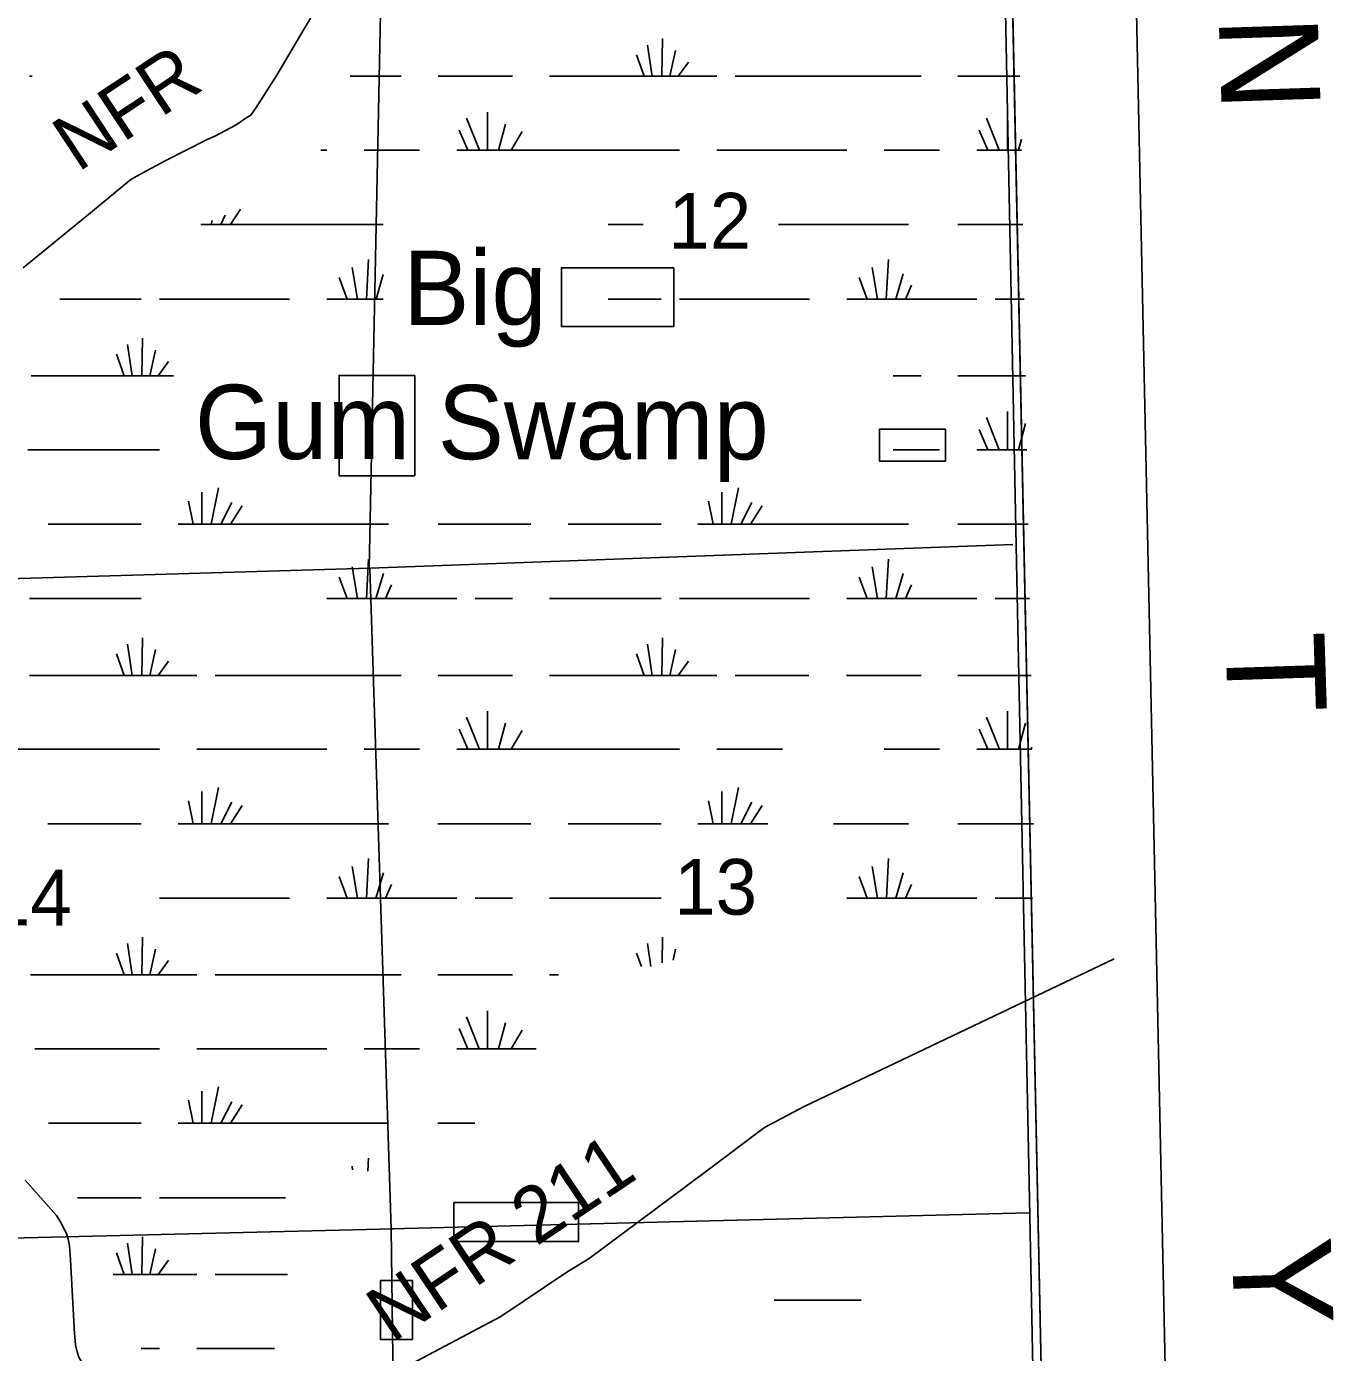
# Model space of a CAD drawing. Extents: x 2480962 to 2688785, y 277103 to 599240.
# Drawn here: x 2604668 to 2615228, y 480648 to 491360 of the extents above; entities that cross this region are included whole.
import ezdxf

# ---------------------------------------------------------------- set-up
doc = ezdxf.new("R2010")
doc.units = 0
for name, color, linetype in [('County Boundary', 7, 'Continuous'), ('Culture', 7, 'Continuous'), ('Level 31', 7, 'Continuous'), ('Local Roads Improved', 7, 'Continuous'), ('Local Roads Related Text', 7, 'Continuous'), ('National Forest', 7, 'Continuous'), ('Section Lines', 7, 'Continuous'), ('Section Numbers', 7, 'Continuous'), ('Swamps', 7, 'Continuous')]:
    doc.layers.add(name, color=color, linetype=linetype)

msp = doc.modelspace()

# ---------------------------------------------------------------- linework, layer by layer
at = {"layer": 'County Boundary'}
msp.add_lwpolyline([(2612558.858, 492427.542), (2612665.58, 487164.406), (2612775.349, 481751.939), (2612879.023, 476430.899), (2612982.698, 471048.907), (2613083.324, 465767.486), (2613174.796, 461476.52), (2613266.297, 456167.641)], dxfattribs=at)
at = {"layer": 'Level 31'}
for points in [[(2609899.359, 489411.097), (2608990.68, 489411.097), (2608990.68, 488936.743), (2609899.359, 488936.743)], [(2607805.447, 488541.447), (2607193.076, 488541.447), (2607193.076, 487731.092), (2607805.447, 487731.092)], [(2612092.042, 488106.623), (2611558.687, 488106.623), (2611558.687, 487849.681), (2612092.042, 487849.681)], [(2608121.51, 481860.958), (2609128.958, 481860.958), (2609128.958, 481544.721), (2608121.51, 481544.721)], [(2607528.893, 480754.131), (2607785.694, 480754.131), (2607785.694, 481228.485), (2607528.893, 481228.485)]]:
    msp.add_lwpolyline(points, close=True, dxfattribs=at)
at = {"layer": 'Local Roads Improved'}
for p, q in [((2610950.858, 482636.205), (2613456.816, 483829.095)), ((2604910.519, 481755.786), (2604657.924, 482041.407)), ((2609215.42, 481407.031), (2610143.064, 482100.779)), ((2605051.858, 480850.495), (2605022.559, 481396.909)), ((2607508.546, 480412.518), (2608500.185, 480939.625))]:
    msp.add_line(p, q, dxfattribs=at)
for points in [[(2604641.141, 489410.239), (2605201.182, 489867.937), (2605511.052, 490123.793), (2605607.709, 490177.807), (2605789.651, 490274.464), (2606127.949, 490447.877), (2606190.492, 490473.463), (2606361.063, 490564.434), (2606440.662, 490618.448), (2606480.462, 490644.034), (2606523.105, 490706.576), (2606690.833, 490968.118), (2606980.803, 491459.93)], [(2610143.064, 482100.779), (2610631.038, 482466.489), (2610950.858, 482636.205)], [(2605022.559, 481396.909), (2605015.344, 481510.307), (2605005.249, 481562.945), (2604991.048, 481610.484), (2604967.349, 481656.153), (2604941.48, 481703.096), (2604910.519, 481755.786)], [(2608500.185, 480939.625), (2609034.031, 481297.189), (2609215.42, 481407.031)], [(2605141.308, 480510.814), (2605120.105, 480559.496), (2605090.885, 480609.542), (2605078.579, 480652.894), (2605062.823, 480708.914), (2605059.322, 480771.937), (2605052.473, 480836.776), (2605051.858, 480850.495)]]:
    msp.add_lwpolyline(points, dxfattribs=at)
at = {"layer": 'National Forest'}
for p, q in [((2612159.694, 514162.986), (2613648.757, 443363.597)), ((2614683.2, 441736.443), (2613159.402, 514187.386))]:
    msp.add_line(p, q, dxfattribs=at)
msp.add_lwpolyline([(2604779.768, 441439.448), (2613664.704, 442605.346), (2611816.459, 530482.51)], dxfattribs=at)
at = {"layer": 'Section Lines'}
for p, q in [((2607437.492, 486982.285), (2607544.898, 492313.586)), ((2607440.952, 486984.137), (2612636.825, 487175.707)), ((2602289.98, 486833.552), (2607440.952, 486984.137)), ((2607614.317, 481647.912), (2607440.952, 486984.137)), ((2607614.316, 481647.91), (2612769.483, 481777.685)), ((2607681.97, 476309.215), (2607614.316, 481647.91))]:
    msp.add_line(p, q, dxfattribs=at)
at = {"layer": 'Swamps'}
for p, q in [((2591707.76, 481255.684), (2607635.85, 481646.806)), ((2610709.094, 481072.154), (2611159.095, 481072.164))]:
    msp.add_line(p, q, dxfattribs=at)
for points in [[(2609807.672, 491262.427), (2609800.425, 490958.083)], [(2609596.173, 491132.547), (2609659.425, 490958.111)], [(2609685.422, 491210.486), (2609722.425, 490958.081)], [(2609911.673, 491165.93), (2609867.175, 490958.085)], [(2610015.674, 491073.15), (2609933.925, 490958.086)], [(2604693.416, 490958.053), (2604714.59, 490958.053)], [(2607283.92, 490958.084), (2607695.921, 490958.094)], [(2607992.922, 490958.07), (2608594.173, 490958.085)], [(2608894.673, 490958.092), (2609659.425, 490958.111)], [(2609659.425, 490958.111), (2609722.425, 490958.081)], [(2609722.425, 490958.081), (2609800.425, 490958.083)], [(2609800.425, 490958.083), (2609867.175, 490958.085)], [(2609867.175, 490958.085), (2609933.925, 490958.086)], [(2609933.925, 490958.086), (2610245.676, 490958.094)], [(2610394.176, 490958.098), (2611897.429, 490958.103)], [(2612194.179, 490958.111), (2612695.18, 490958.123)], [(2608222.926, 490620.357), (2608326.929, 490360.548)], [(2608393.676, 490668.58), (2608393.679, 490360.549)], [(2612424.433, 490620.366), (2612528.186, 490360.586)], [(2612595.183, 490668.62), (2612594.936, 490360.588)], [(2608163.677, 490523.856), (2608234.179, 490360.546)], [(2608538.427, 490572.084), (2608482.679, 490360.552)], [(2608672.178, 490512.712), (2608582.929, 490360.554)], [(2612364.934, 490523.896), (2612435.436, 490360.584)], [(2612706.436, 490449.654), (2612684.187, 490360.59)], [(2607046.427, 490360.548), (2607094.677, 490360.549)], [(2607395.427, 490360.525), (2607844.428, 490360.536)], [(2608145.179, 490360.543), (2608234.179, 490360.546)], [(2608234.179, 490360.546), (2608326.929, 490360.548)], [(2608326.929, 490360.548), (2608393.679, 490360.549)], [(2608393.679, 490360.549), (2608482.679, 490360.552)], [(2608482.679, 490360.552), (2608582.929, 490360.554)], [(2608582.929, 490360.554), (2609945.182, 490360.556)], [(2610245.682, 490360.563), (2611296.184, 490360.557)], [(2611596.685, 490360.564), (2612045.685, 490360.575)], [(2612346.436, 490360.582), (2612435.436, 490360.584)], [(2612435.436, 490360.584), (2612528.186, 490360.586)], [(2612528.186, 490360.586), (2612594.936, 490360.588)], [(2612594.936, 490360.588), (2612684.187, 490360.59)], [(2612684.187, 490360.59), (2612706.437, 490360.591)], [(2606396.931, 489885.471), (2606315.432, 489759.281)], [(2606077.681, 489759.275), (2606159.431, 489759.277)], [(2606166.931, 489792.683), (2606159.431, 489759.277)], [(2606159.431, 489759.277), (2606237.432, 489759.279)], [(2606274.431, 489837.218), (2606237.432, 489759.279)], [(2606237.432, 489759.279), (2606315.432, 489759.281)], [(2606315.432, 489759.281), (2607549.826, 489759.282)], [(2609367.981, 489759.311), (2609650.414, 489759.306)], [(2610744.838, 489759.32), (2611793.442, 489759.319)], [(2612194.192, 489759.328), (2612717.443, 489759.341)], [(2607432.437, 489477.214), (2607413.94, 489158.027)], [(2611633.694, 489477.253), (2611615.198, 489158.064)], [(2607194.938, 489332.491), (2607257.94, 489158.054)], [(2607298.937, 489414.118), (2607343.44, 489158.057)], [(2607549.83, 489357.477), (2607491.94, 489158.029)], [(2611396.195, 489332.497), (2611459.447, 489158.061)], [(2611500.195, 489414.155), (2611544.698, 489158.063)], [(2611752.446, 489362.193), (2611693.198, 489158.066)], [(2611819.447, 489269.413), (2611771.198, 489158.068)], [(2604938.436, 489158.03), (2605595.187, 489158.015)], [(2605743.687, 489158.018), (2606794.189, 489158.043)], [(2607094.69, 489158.051), (2607257.94, 489158.054)], [(2607257.94, 489158.054), (2607343.44, 489158.057)], [(2607343.44, 489158.057), (2607413.94, 489158.027)], [(2607413.94, 489158.027), (2607491.94, 489158.029)], [(2607491.94, 489158.029), (2607549.832, 489158.03)], [(2609367.988, 489158.058), (2609796.694, 489158.053)], [(2609945.195, 489158.056), (2610995.447, 489158.081)], [(2611295.947, 489158.057), (2611459.447, 489158.061)], [(2611459.447, 489158.061), (2611544.698, 489158.063)], [(2611544.698, 489158.063), (2611615.198, 489158.064)], [(2611615.198, 489158.064), (2611693.198, 489158.066)], [(2611693.198, 489158.066), (2611771.198, 489158.068)], [(2611771.198, 489158.068), (2612346.449, 489158.082)], [(2612494.949, 489158.085), (2612728.7, 489158.091)], [(2605483.941, 488790.607), (2605520.944, 488538.233)], [(2605606.44, 488842.547), (2605598.944, 488538.235)], [(2605394.941, 488712.667), (2605457.944, 488538.232)], [(2605710.442, 488746.049), (2605665.694, 488538.237)], [(2605814.193, 488653.271), (2605732.694, 488538.238)], [(2604704.442, 488538.214), (2605457.944, 488538.232)], [(2605457.944, 488538.232), (2605520.944, 488538.233)], [(2605520.944, 488538.233), (2605598.944, 488538.235)], [(2605598.944, 488538.235), (2605665.694, 488538.237)], [(2605665.694, 488538.237), (2605732.694, 488538.238)], [(2605732.694, 488538.238), (2605855.957, 488538.229)], [(2611671.081, 488538.258), (2611897.205, 488538.259)], [(2612194.205, 488538.266), (2612739.706, 488538.279)], [(2612594.959, 488248.775), (2612594.962, 487940.744)], [(2612424.209, 488200.521), (2612528.212, 487940.742)], [(2612739.71, 488152.278), (2612684.213, 487940.746)], [(2612364.96, 488104.051), (2612435.462, 487940.74)], [(2604678.449, 487940.684), (2605743.701, 487940.677)], [(2611671.088, 487940.722), (2612045.712, 487940.731)], [(2612346.462, 487940.738), (2612435.462, 487940.74)], [(2612435.462, 487940.74), (2612528.212, 487940.742)], [(2612528.212, 487940.742), (2612594.962, 487940.744)], [(2612594.962, 487940.744), (2612684.213, 487940.746)], [(2612684.213, 487940.746), (2612750.963, 487940.748)], [(2606085.205, 487599.248), (2606085.208, 487339.436)], [(2606218.705, 487632.657), (2606159.458, 487339.437)], [(2610286.462, 487599.283), (2610286.465, 487339.471)], [(2610420.212, 487632.661), (2610360.715, 487339.473)], [(2605977.455, 487524.996), (2606014.708, 487339.434)], [(2606326.456, 487513.879), (2606237.458, 487339.439)], [(2610178.963, 487525.031), (2610215.965, 487339.47)], [(2610527.713, 487513.914), (2610438.715, 487339.475)], [(2606411.707, 487487.912), (2606315.208, 487339.441)], [(2610613.214, 487487.916), (2610516.715, 487339.477)], [(2604841.955, 487339.439), (2605595.207, 487339.424)], [(2605892.207, 487339.431), (2606014.708, 487339.434)], [(2606014.708, 487339.434), (2606085.208, 487339.436)], [(2606085.208, 487339.436), (2606159.458, 487339.437)], [(2606159.458, 487339.437), (2606237.458, 487339.439)], [(2606237.458, 487339.439), (2606315.208, 487339.441)], [(2606315.208, 487339.441), (2607591.96, 487339.44)], [(2607992.961, 487339.449), (2608742.462, 487339.466)], [(2609043.213, 487339.473), (2609796.714, 487339.46)], [(2610093.465, 487339.467), (2610215.965, 487339.47)], [(2610215.965, 487339.47), (2610286.465, 487339.471)], [(2610286.465, 487339.471), (2610360.715, 487339.473)], [(2610360.715, 487339.473), (2610438.715, 487339.475)], [(2610438.715, 487339.475), (2610516.715, 487339.477)], [(2610516.715, 487339.477), (2611793.468, 487339.475)], [(2612194.218, 487339.484), (2612761.969, 487339.498)], [(2607298.714, 486994.277), (2607343.466, 486738.216)], [(2607432.463, 487057.374), (2607413.966, 486738.186)], [(2611500.221, 486994.311), (2611544.724, 486738.219)], [(2611633.72, 487057.408), (2611615.224, 486738.221)], [(2607194.964, 486912.65), (2607257.966, 486738.214)], [(2607551.215, 486942.314), (2607491.717, 486738.188)], [(2607617.966, 486849.535), (2607569.717, 486738.19)], [(2611396.221, 486912.653), (2611459.223, 486738.217)], [(2611752.472, 486942.349), (2611693.224, 486738.223)], [(2611819.473, 486849.569), (2611771.224, 486738.225)], [(2604693.462, 486738.187), (2605595.213, 486738.175)], [(2607094.716, 486738.21), (2607257.966, 486738.214)], [(2607257.966, 486738.214), (2607343.466, 486738.216)], [(2607343.466, 486738.216), (2607413.966, 486738.186)], [(2607413.966, 486738.186), (2607491.717, 486738.188)], [(2607491.717, 486738.188), (2607569.717, 486738.19)], [(2607569.717, 486738.19), (2608144.968, 486738.203)], [(2608293.468, 486738.207), (2608594.219, 486738.213)], [(2608894.719, 486738.22), (2609796.721, 486738.21)], [(2609944.971, 486738.214), (2610995.473, 486738.238)], [(2611295.973, 486738.214), (2611459.223, 486738.217)], [(2611459.223, 486738.217), (2611544.724, 486738.219)], [(2611544.724, 486738.219), (2611615.224, 486738.221)], [(2611615.224, 486738.221), (2611693.224, 486738.223)], [(2611693.224, 486738.223), (2611771.224, 486738.225)], [(2611771.224, 486738.225), (2612346.475, 486738.238)], [(2612494.725, 486738.241), (2612773.226, 486738.248)], [(2605606.467, 486422.708), (2605598.97, 486118.396)], [(2609807.724, 486422.742), (2609800.227, 486118.398)], [(2605483.967, 486370.767), (2605520.97, 486118.394)], [(2605710.218, 486326.211), (2605665.72, 486118.397)], [(2609685.224, 486370.802), (2609722.477, 486118.396)], [(2609911.725, 486326.244), (2609867.227, 486118.399)], [(2605394.968, 486292.829), (2605457.97, 486118.392)], [(2605814.219, 486233.431), (2605732.72, 486118.399)], [(2609596.225, 486292.862), (2609659.227, 486118.426)], [(2610015.476, 486233.465), (2609933.978, 486118.401)], [(2604693.469, 486118.375), (2605457.97, 486118.392)], [(2605457.97, 486118.392), (2605520.97, 486118.394)], [(2605520.97, 486118.394), (2605598.97, 486118.396)], [(2605598.97, 486118.396), (2605665.72, 486118.397)], [(2605665.72, 486118.397), (2605732.72, 486118.399)], [(2605732.72, 486118.399), (2606044.471, 486118.375)], [(2606192.721, 486118.378), (2607695.974, 486118.412)], [(2607992.974, 486118.388), (2608594.225, 486118.402)], [(2608894.726, 486118.409), (2609659.227, 486118.426)], [(2609659.227, 486118.426), (2609722.477, 486118.396)], [(2609722.477, 486118.396), (2609800.227, 486118.398)], [(2609800.227, 486118.398), (2609867.227, 486118.399)], [(2609867.227, 486118.399), (2609933.978, 486118.401)], [(2609933.978, 486118.401), (2610245.728, 486118.408)], [(2610394.228, 486118.411), (2610987.979, 486118.425)], [(2611292.23, 486118.432), (2611897.231, 486118.414)], [(2612194.231, 486118.421), (2612784.232, 486118.435)], [(2608222.978, 485780.675), (2608326.981, 485520.864)], [(2608393.728, 485828.898), (2608393.731, 485520.866)], [(2612424.235, 485780.676), (2612528.238, 485520.898)], [(2612594.985, 485828.93), (2612594.988, 485520.899)], [(2608163.479, 485684.174), (2608233.981, 485520.862)], [(2608538.479, 485732.401), (2608482.732, 485520.868)], [(2608671.98, 485673.029), (2608582.982, 485520.87)], [(2612364.986, 485684.206), (2612435.488, 485520.895)], [(2612739.736, 485732.433), (2612683.989, 485520.901)], [(2604381.725, 485520.838), (2605743.727, 485520.838)], [(2606044.477, 485520.845), (2607094.729, 485520.869)], [(2607395.23, 485520.843), (2607844.48, 485520.854)], [(2608144.981, 485520.86), (2608233.981, 485520.862)], [(2608233.981, 485520.862), (2608326.981, 485520.864)], [(2608326.981, 485520.864), (2608393.731, 485520.866)], [(2608393.731, 485520.866), (2608482.732, 485520.868)], [(2608482.732, 485520.868), (2608582.982, 485520.87)], [(2608582.982, 485520.87), (2609944.984, 485520.87)], [(2610245.735, 485520.877), (2610776.485, 485520.889)], [(2611596.737, 485520.876), (2612045.738, 485520.887)], [(2612346.488, 485520.893), (2612435.488, 485520.895)], [(2612435.488, 485520.895), (2612528.238, 485520.898)], [(2612528.238, 485520.898), (2612594.988, 485520.899)], [(2612594.988, 485520.899), (2612683.989, 485520.901)], [(2612683.989, 485520.901), (2612784.239, 485520.903)], [(2612791.739, 485539.466), (2612784.239, 485520.903)], [(2612784.239, 485520.903), (2612791.739, 485520.903)], [(2606085.231, 485179.408), (2606085.234, 484919.597)], [(2606218.731, 485212.817), (2606159.484, 484919.598)], [(2610286.488, 485179.441), (2610286.491, 484919.628)], [(2610420.238, 485212.819), (2610360.741, 484919.63)], [(2605977.482, 485105.156), (2606014.734, 484919.595)], [(2606326.482, 485094.039), (2606237.234, 484919.6)], [(2606411.733, 485068.072), (2606315.234, 484919.602)], [(2610178.989, 485105.189), (2610215.991, 484919.626)], [(2610527.74, 485094.071), (2610438.741, 484919.631)], [(2610613.24, 485068.073), (2610516.741, 484919.633)], [(2604841.732, 484919.6), (2605595.233, 484919.586)], [(2605892.234, 484919.592), (2606014.734, 484919.595)], [(2606014.734, 484919.595), (2606085.234, 484919.597)], [(2606085.234, 484919.597), (2606159.484, 484919.598)], [(2606159.484, 484919.598), (2606237.234, 484919.6)], [(2606237.234, 484919.6), (2606315.234, 484919.602)], [(2606315.234, 484919.602), (2607591.987, 484919.599)], [(2607992.737, 484919.608), (2608742.488, 484919.624)], [(2609043.239, 484919.631), (2609796.49, 484919.617)], [(2610093.491, 484919.624), (2610215.991, 484919.626)], [(2610215.991, 484919.626), (2610286.491, 484919.628)], [(2610286.491, 484919.628), (2610360.741, 484919.63)], [(2610360.741, 484919.63), (2610438.741, 484919.631)], [(2610438.741, 484919.631), (2610516.741, 484919.633)], [(2610516.741, 484919.633), (2610657.742, 484919.636)], [(2611188.493, 484919.648), (2611793.244, 484919.631)], [(2612194.244, 484919.64), (2612802.995, 484919.653)], [(2607432.489, 484637.533), (2607413.993, 484318.345)], [(2611633.746, 484637.564), (2611615.25, 484318.377)], [(2607194.99, 484492.809), (2607257.992, 484318.374)], [(2607298.74, 484574.436), (2607343.243, 484318.376)], [(2607551.241, 484522.505), (2607491.743, 484318.347)], [(2611396.248, 484492.809), (2611459.25, 484318.373)], [(2611500.247, 484574.468), (2611544.75, 484318.375)], [(2611752.498, 484522.505), (2611693.25, 484318.379)], [(2607617.992, 484429.694), (2607569.743, 484318.349)], [(2611819.249, 484429.725), (2611771, 484318.38)], [(2605743.74, 484318.34), (2606793.992, 484318.364)], [(2607094.742, 484318.37), (2607257.992, 484318.374)], [(2607257.992, 484318.374), (2607343.243, 484318.376)], [(2607343.243, 484318.376), (2607413.993, 484318.345)], [(2607413.993, 484318.345), (2607491.743, 484318.347)], [(2607491.743, 484318.347), (2607569.743, 484318.349)], [(2607569.743, 484318.349), (2608144.994, 484318.362)], [(2608293.494, 484318.365), (2608593.995, 484318.372)], [(2608894.745, 484318.378), (2609796.497, 484318.367)], [(2611295.999, 484318.37), (2611459.25, 484318.373)], [(2611459.25, 484318.373), (2611544.75, 484318.375)], [(2611544.75, 484318.375), (2611615.25, 484318.377)], [(2611615.25, 484318.377), (2611693.25, 484318.379)], [(2611693.25, 484318.379), (2611771, 484318.38)], [(2611771, 484318.38), (2612346.251, 484318.393)], [(2612494.751, 484318.396), (2612795.502, 484318.403)], [(2605606.493, 484002.869), (2605598.996, 483698.556)], [(2609807.75, 484002.899), (2609804.002, 483795.056)], [(2605394.744, 483872.989), (2605457.996, 483698.553)], [(2605483.993, 483950.928), (2605520.996, 483698.554)], [(2605710.244, 483906.371), (2605665.747, 483698.558)], [(2609596.251, 483873.019), (2609637.002, 483765.364)], [(2609685.251, 483950.959), (2609711.253, 483765.366)], [(2609911.751, 483906.401), (2609893.002, 483817.339)], [(2605814.246, 483813.593), (2605732.497, 483698.559)], [(2604700.745, 483698.536), (2605457.996, 483698.553)], [(2605457.996, 483698.553), (2605520.996, 483698.554)], [(2605520.996, 483698.554), (2605598.996, 483698.556)], [(2605598.996, 483698.556), (2605665.747, 483698.558)], [(2605665.747, 483698.558), (2605732.497, 483698.559)], [(2605732.497, 483698.559), (2606044.247, 483698.535)], [(2606192.747, 483698.538), (2607696, 483698.571)], [(2607992.75, 483698.547), (2608594.001, 483698.56)], [(2608894.752, 483698.567), (2608965.252, 483698.568)], [(2608223.004, 483360.833), (2608326.757, 483101.024)], [(2608393.754, 483409.056), (2608393.758, 483101.025)], [(2608163.505, 483264.332), (2608234.007, 483101.022)], [(2608538.506, 483312.559), (2608482.758, 483101.027)], [(2608672.006, 483253.187), (2608583.008, 483101.029)], [(2604734.252, 483101.007), (2605743.753, 483100.998)], [(2606044.254, 483101.005), (2607094.755, 483101.028)], [(2607395.256, 483101.003), (2607844.507, 483101.013)], [(2608145.007, 483101.02), (2608234.007, 483101.022)], [(2608234.007, 483101.022), (2608326.757, 483101.024)], [(2608326.757, 483101.024), (2608393.758, 483101.025)], [(2608393.758, 483101.025), (2608482.758, 483101.027)], [(2608482.758, 483101.027), (2608583.008, 483101.029)], [(2608583.008, 483101.029), (2608787.008, 483101.034)], [(2606218.757, 482792.978), (2606159.51, 482499.758)], [(2605977.508, 482685.316), (2606014.76, 482499.755)], [(2606085.257, 482759.568), (2606085.26, 482499.757)], [(2606326.509, 482674.199), (2606237.261, 482499.76)], [(2606411.759, 482648.233), (2606315.261, 482499.762)], [(2604845.508, 482499.761), (2605595.259, 482499.746)], [(2605892.26, 482499.753), (2606014.76, 482499.755)], [(2606014.76, 482499.755), (2606085.26, 482499.757)], [(2606085.26, 482499.757), (2606159.51, 482499.758)], [(2606159.51, 482499.758), (2606237.261, 482499.76)], [(2606237.261, 482499.76), (2606315.261, 482499.762)], [(2606315.261, 482499.762), (2607592.013, 482499.759)], [(2607992.763, 482499.767), (2608289.764, 482499.774)], [(2607298.766, 482154.596), (2607302.516, 482124.909)], [(2607432.516, 482217.692), (2607425.017, 482113.786)], [(2605079.265, 481898.517), (2605595.266, 481898.497)], [(2605743.766, 481898.501), (2606760.768, 481898.522)], [(2605484.02, 481531.09), (2605521.023, 481278.716)], [(2605606.269, 481583.029), (2605599.023, 481278.718)], [(2605394.771, 481453.15), (2605458.023, 481278.715)], [(2605710.271, 481486.532), (2605665.773, 481278.719)], [(2605814.272, 481393.753), (2605732.523, 481278.72)], [(2605368.772, 481278.713), (2605458.023, 481278.715)], [(2605458.023, 481278.715), (2605521.023, 481278.716)], [(2605521.023, 481278.716), (2605599.023, 481278.718)], [(2605599.023, 481278.718), (2605665.773, 481278.719)], [(2605665.773, 481278.719), (2605732.523, 481278.72)], [(2605732.523, 481278.72), (2606044.274, 481278.695)], [(2606192.774, 481278.698), (2606775.525, 481278.711)], [(2611159.095, 481072.164), (2611412.73, 481072.169)], [(2605595.279, 480681.156), (2605743.78, 480681.159)], [(2606044.28, 480681.165), (2606671.531, 480681.178)]]:
    msp.add_lwpolyline(points, dxfattribs=at)

# ---------------------------------------------------------------- texts
at = {"layer": 'Culture'}
for s, rotation, p in [('N', 271.8653833, (2614300.362, 491436.43)), ('T', 271.8653833, (2614354.469, 486453.973)), ('Y', 271.916075, (2614405.446, 481568.787))]:
    msp.add_text(s, height=800, rotation=rotation, dxfattribs=at).set_placement(p)
at = {"layer": 'Local Roads Related Text'}
for s, rotation, p in [('NFR ', 33.4343889, (2605083.209, 490178.457)), ('NFR 211', 33.9037667, (2607621.02, 480719.246))]:
    msp.add_text(s, height=450, rotation=rotation, dxfattribs=at).set_placement(p)
at = {"layer": 'Section Numbers'}
for s, rotation, p in [('12', 359.9798722, (2609853.964, 489566.01)), ('13', 359.9797722, (2609901.298, 484185.16)), ('14', 359.9797722, (2604364.47, 484097.68))]:
    msp.add_text(s, height=450, rotation=rotation, dxfattribs=at).set_placement(p)
at = {"layer": 'Swamps'}
for s, rotation, p in [('Big', 359.9506694, (2607711.432, 488948.786)), ('Gum Swamp', 359.95065, (2606028.729, 487866.25))]:
    msp.add_text(s, height=600, rotation=rotation, dxfattribs=at).set_placement(p)

doc.saveas('drawing.dxf')
